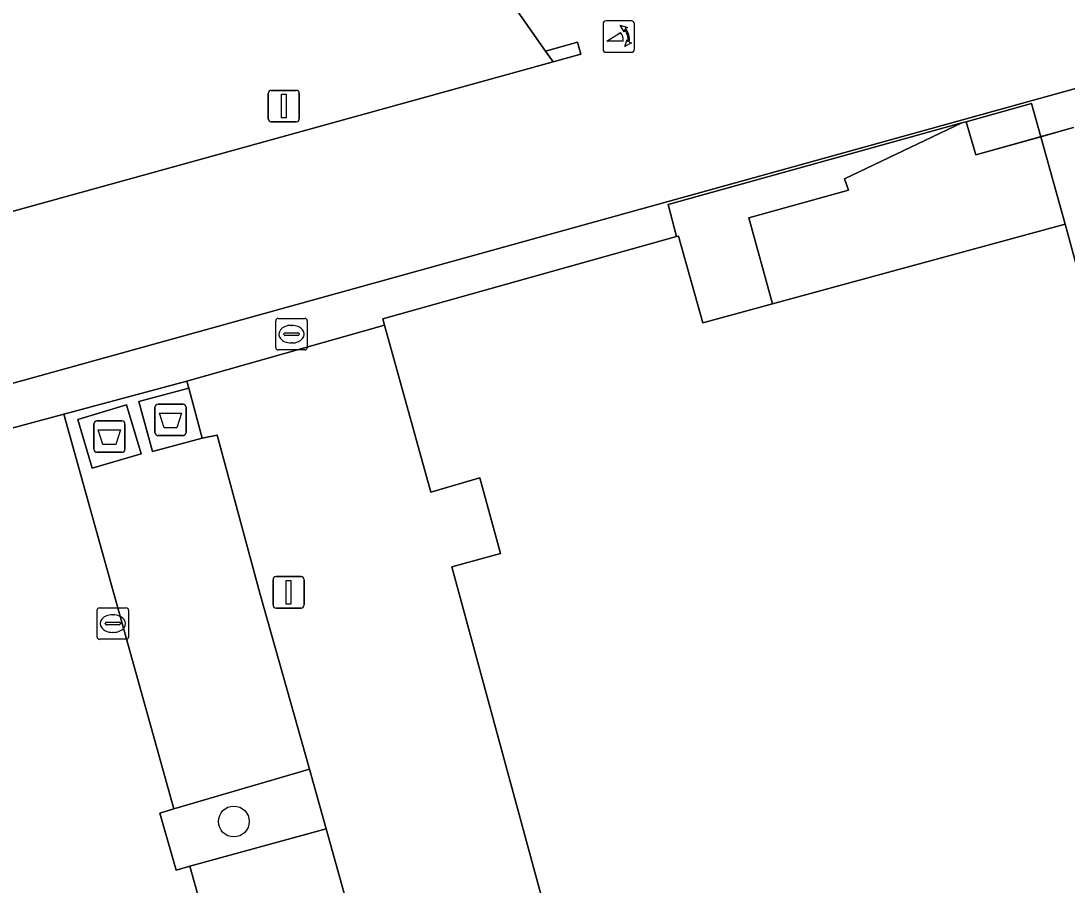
# Model space of a CAD drawing. Extents: x 159053 to 160042, y 380449 to 381423.
# Drawn here: x 159156.36 to 159189.59, y 381095.64 to 381123.1 of the extents above; entities that cross this region are included whole.
import ezdxf

# ---------------------------------------------------------------- set-up
doc = ezdxf.new("R2010")
doc.units = 0
for name, color, linetype in [('IMGEO_Afval_apart_plaats', 7, 'Continuous'), ('IMGEO_Boom', 7, 'Continuous'), ('IMGEO_Groenvoorziening', 7, 'Continuous'), ('IMGEO_Kolk', 7, 'Continuous'), ('IMGEO_Lichtmast', 7, 'Continuous'), ('IMGEO_Muur', 7, 'Continuous'), ('IMGEO_Pand', 7, 'Continuous'), ('IMGEO_Pand_overbouw', 7, 'Continuous'), ('IMGEO_Pand_vergunning_verleend', 7, 'Continuous'), ('IMGEO_Parkeervlak_open', 7, 'Continuous'), ('IMGEO_Poller', 7, 'Continuous'), ('IMGEO_Rijbaan_lokaal_open', 7, 'Continuous'), ('IMGEO_Voetpad_gesloten', 7, 'Continuous'), ('IMGEO_Voetpad_open', 7, 'Continuous')]:
    doc.layers.add(name, color=color, linetype=linetype)

msp = doc.modelspace()

# ---------------------------------------------------------------- linework, layer by layer
at = {"layer": 'IMGEO_Afval_apart_plaats'}
for p, q in [((159160.615, 381110.026), (159160.615, 381110.826)), ((159160.615, 381110.826), (159160.615, 381110.026)), ((159160.715, 381110.926), (159161.505, 381110.926)), ((159161.505, 381110.926), (159160.715, 381110.926)), ((159161.605, 381110.826), (159161.605, 381110.026)), ((159161.605, 381110.026), (159161.605, 381110.826)), ((159158.671, 381109.495), (159158.671, 381110.295)), ((159158.671, 381110.295), (159158.671, 381109.495)), ((159158.771, 381110.395), (159159.561, 381110.395)), ((159159.561, 381110.395), (159158.771, 381110.395)), ((159159.661, 381110.295), (159159.661, 381109.495)), ((159159.661, 381109.495), (159159.661, 381110.295)), ((159161.505, 381109.926), (159160.715, 381109.926)), ((159160.715, 381109.926), (159161.505, 381109.926)), ((159159.561, 381109.395), (159158.771, 381109.395)), ((159158.771, 381109.395), (159159.561, 381109.395))]:
    msp.add_line(p, q, dxfattribs=at)
for points in [[(159160.758, 381110.64), (159161.462, 381110.64), (159161.313, 381110.17), (159160.907, 381110.17), (159160.758, 381110.64)], [(159158.814, 381110.109), (159159.518, 381110.109), (159159.369, 381109.639), (159158.963, 381109.639), (159158.814, 381110.109)]]:
    msp.add_lwpolyline(points, dxfattribs=at)
for centre, start, end in [((159160.715, 381110.826), 90, 180), ((159160.715, 381110.826), 90, 180), ((159161.505, 381110.826), 0, 90), ((159161.505, 381110.826), 360, 90), ((159158.771, 381110.295), 90, 180), ((159158.771, 381110.295), 90, 180), ((159159.561, 381110.295), 0, 90), ((159159.561, 381110.295), 360, 90), ((159160.715, 381110.026), 180, 270), ((159160.715, 381110.026), 180, 270), ((159161.505, 381110.026), 270, 0), ((159161.505, 381110.026), 270, 0), ((159158.771, 381109.495), 180, 270), ((159158.771, 381109.495), 180, 270), ((159159.561, 381109.495), 270, 0), ((159159.561, 381109.495), 270, 0)]:
    msp.add_arc(centre, 0.1, start, end, dxfattribs=at)
at = {"layer": 'IMGEO_Boom'}
msp.add_circle((159163.121, 381097.663), 0.489, dxfattribs=at)
at = {"layer": 'IMGEO_Groenvoorziening'}
for points in [[(159173.017, 381122.146), (159169.622, 381127.006), (159158.252, 381123.901), (159154.58, 381125.969), (159142.499, 381121.107), (159142.126, 381120.957), (159144.125, 381113.742), (159173.26, 381121.799)], [(159166.056, 381097.431), (159165.524, 381099.331), (159161.218, 381098.066), (159160.767, 381097.933), (159161.287, 381096.118), (159161.727, 381096.239)]]:
    msp.add_lwpolyline(points, close=True, dxfattribs=at)
msp.add_lwpolyline([(159173.309, 381093.759), (159170.046, 381105.756), (159171.59, 381106.176), (159170.936, 381108.579), (159169.373, 381108.128), (159167.908, 381113.433), (159161.629, 381111.654), (159161.688, 381111.433), (159162.115, 381109.846), (159162.588, 381109.944), (159163.945, 381104.916), (159165.524, 381099.331), (159166.056, 381097.431), (159172.519, 381074.229)], dxfattribs=at)
at = {"layer": 'IMGEO_Kolk'}
for p, q in [((159164.452, 381112.723), (159164.452, 381113.575)), ((159164.527, 381113.649), (159165.379, 381113.649)), ((159164.94, 381113.429), (159164.965, 381113.429)), ((159165.453, 381113.575), (159165.453, 381112.723)), ((159164.711, 381113.143), (159164.711, 381113.155)), ((159165.149, 381113.106), (159164.751, 381113.106)), ((159164.754, 381113.192), (159165.152, 381113.192)), ((159165.195, 381113.155), (159165.195, 381113.143)), ((159164.963, 381112.869), (159164.938, 381112.869)), ((159165.379, 381112.649), (159164.527, 381112.649)), ((159158.851, 381104.452), (159159.703, 381104.452)), ((159158.776, 381103.526), (159158.776, 381104.378)), ((159159.264, 381104.232), (159159.289, 381104.232)), ((159159.777, 381104.378), (159159.777, 381103.526)), ((159159.035, 381103.946), (159159.035, 381103.958)), ((159159.473, 381103.909), (159159.075, 381103.909)), ((159159.078, 381103.995), (159159.476, 381103.995)), ((159159.519, 381103.958), (159159.519, 381103.946)), ((159159.703, 381103.452), (159158.851, 381103.452)), ((159159.287, 381103.672), (159159.262, 381103.672))]:
    msp.add_line(p, q, dxfattribs=at)
for points in [[(159164.452, 381112.723), (159164.452, 381113.575)], [(159164.527, 381113.649), (159165.379, 381113.649)], [(159165.453, 381113.575), (159165.453, 381112.723)], [(159165.379, 381112.649), (159164.527, 381112.649)], [(159158.851, 381104.452), (159159.703, 381104.452)], [(159158.776, 381103.526), (159158.776, 381104.378)], [(159159.777, 381104.378), (159159.777, 381103.526)], [(159159.703, 381103.452), (159158.851, 381103.452)]]:
    msp.add_lwpolyline(points, dxfattribs=at)
for centre, radius, start, end in [((159164.529, 381113.573), 0.0765, 91.552, 178.448), ((159164.529, 381113.573), 0.0765, 91.552, 178.448), ((159165.377, 381113.573), 0.0765, 1.552, 88.448), ((159165.377, 381113.573), 0.0765, 1.552, 88.448), ((159164.751, 381113.152), 0.0403, 85.8775, 175.7526), ((159164.748, 381113.142), 0.0366, 178.938, 274.7102), ((159165.152, 381113.149), 0.043, 264.8664, 352.4533), ((159165.156, 381113.154), 0.0386, 1.7309, 96.639), ((159164.529, 381112.725), 0.0765, 181.552, 268.448), ((159164.529, 381112.725), 0.0765, 181.552, 268.448), ((159165.377, 381112.725), 0.0765, 271.552, 358.448), ((159165.377, 381112.725), 0.0765, 271.552, 358.448), ((159158.853, 381104.376), 0.0765, 91.552, 178.448), ((159158.853, 381104.376), 0.0765, 91.552, 178.448), ((159159.701, 381104.376), 0.0765, 1.552, 88.448), ((159159.701, 381104.376), 0.0765, 1.552, 88.448), ((159159.075, 381103.955), 0.0403, 85.8775, 175.7526), ((159159.072, 381103.945), 0.0366, 178.938, 274.7102), ((159159.476, 381103.952), 0.043, 264.8664, 352.4533), ((159159.48, 381103.957), 0.0386, 1.7309, 96.639), ((159158.853, 381103.528), 0.0765, 181.552, 268.448), ((159158.853, 381103.528), 0.0765, 181.552, 268.448), ((159159.701, 381103.528), 0.0765, 271.552, 358.448), ((159159.701, 381103.528), 0.0765, 271.552, 358.448)]:
    msp.add_arc(centre, radius, start, end, dxfattribs=at)
for centre, major_axis, ratio, start_param, end_param in [((159164.939, 381113.149), (-0.387, 0.002), 0.722429, 4.712389, 7.853982), ((159164.964, 381113.149), (-0.39, 0.002), 0.717154, 1.570796, 4.712389), ((159159.263, 381103.952), (-0.387, 0.002), 0.722429, 4.712389, 7.853982), ((159159.288, 381103.952), (-0.39, 0.002), 0.717154, 1.570796, 4.712389)]:
    msp.add_ellipse(centre, major_axis=major_axis, ratio=ratio, start_param=start_param, end_param=end_param, dxfattribs=at)
at = {"layer": 'IMGEO_Lichtmast'}
for p, q in [((159164.209, 381119.995), (159164.209, 381120.795)), ((159164.209, 381120.795), (159164.209, 381119.995)), ((159164.309, 381120.895), (159165.099, 381120.895)), ((159165.099, 381120.895), (159164.309, 381120.895)), ((159165.199, 381120.795), (159165.199, 381119.995)), ((159165.199, 381119.995), (159165.199, 381120.795)), ((159165.099, 381119.895), (159164.309, 381119.895)), ((159164.309, 381119.895), (159165.099, 381119.895)), ((159164.465, 381105.446), (159165.255, 381105.446)), ((159165.255, 381105.446), (159164.465, 381105.446)), ((159164.365, 381104.546), (159164.365, 381105.346)), ((159164.365, 381105.346), (159164.365, 381104.546)), ((159165.355, 381105.346), (159165.355, 381104.546)), ((159165.355, 381104.546), (159165.355, 381105.346)), ((159165.255, 381104.446), (159164.465, 381104.446)), ((159164.465, 381104.446), (159165.255, 381104.446))]:
    msp.add_line(p, q, dxfattribs=at)
for points in [[(159164.629, 381120.77), (159164.779, 381120.77), (159164.779, 381120.02), (159164.629, 381120.02), (159164.629, 381120.77)], [(159164.785, 381105.321), (159164.935, 381105.321), (159164.935, 381104.571), (159164.785, 381104.571), (159164.785, 381105.321)]]:
    msp.add_lwpolyline(points, dxfattribs=at)
for centre, start, end in [((159164.309, 381120.795), 90, 180), ((159164.309, 381120.795), 90, 180), ((159165.099, 381120.795), 0, 90), ((159165.099, 381120.795), 360, 90), ((159164.309, 381119.995), 180, 270), ((159164.309, 381119.995), 180, 270), ((159165.099, 381119.995), 270, 0), ((159165.099, 381119.995), 270, 0), ((159164.465, 381105.346), 90, 180), ((159164.465, 381105.346), 90, 180), ((159165.255, 381105.346), 0, 90), ((159165.255, 381105.346), 360, 90), ((159164.465, 381104.546), 180, 270), ((159164.465, 381104.546), 180, 270), ((159165.255, 381104.546), 270, 0), ((159165.255, 381104.546), 270, 0)]:
    msp.add_arc(centre, 0.1, start, end, dxfattribs=at)
at = {"layer": 'IMGEO_Muur'}
msp.add_lwpolyline([(159173.26, 381121.799), (159174.138, 381122.041), (159174.032, 381122.427), (159173.017, 381122.146)], close=True, dxfattribs=at)
at = {"layer": 'IMGEO_Pand'}
msp.add_lwpolyline([(159192.15, 381107.026), (159189.526, 381116.649), (159180.236, 381114.116), (159178.014, 381113.512), (159177.241, 381116.266), (159177.182, 381116.249), (159167.853, 381113.632), (159167.908, 381113.433), (159169.373, 381108.128), (159170.936, 381108.579), (159171.59, 381106.176), (159170.046, 381105.756), (159173.309, 381093.759)], dxfattribs=at)
at = {"layer": 'IMGEO_Pand_overbouw'}
msp.add_lwpolyline([(159249.617, 381146.417), (159253.067, 381147.375), (159252.059, 381151.007), (159248.609, 381150.05), (159244.524, 381164.774), (159216.821, 381157.087), (159215.484, 381161.905), (159146.712, 381142.823), (159144.149, 381142.112), (159127.074, 381137.375), (159127.322, 381136.481), (159127.96, 381134.183), (159128.847, 381130.986), (159129.855, 381127.353), (159132.702, 381117.091), (159133.413, 381114.528), (159135.79, 381105.961), (159251.903, 381138.179)], close=True, dxfattribs=at)
msp.add_lwpolyline([(159189.794, 381119.711), (159186.687, 381118.848), (159186.38, 381119.901), (159186.248, 381119.864), (159182.519, 381118.08), (159182.644, 381117.726), (159179.481, 381116.848), (159180.236, 381114.116), (159189.526, 381116.649), (159192.15, 381107.026)], dxfattribs=at)
at = {"layer": 'IMGEO_Pand_vergunning_verleend'}
msp.add_lwpolyline([(159251.903, 381138.179), (159135.79, 381105.961), (159133.413, 381114.528), (159130.137, 381113.619), (159129.426, 381116.182), (159132.702, 381117.091), (159129.855, 381127.353), (159126.405, 381126.396), (159125.397, 381130.029), (159128.847, 381130.986), (159127.074, 381137.375), (159144.149, 381142.112), (159143.24, 381145.388), (159145.803, 381146.1), (159146.712, 381142.823), (159215.484, 381161.905), (159216.821, 381157.087), (159244.524, 381164.774), (159248.609, 381150.05), (159252.059, 381151.007), (159253.067, 381147.375), (159249.617, 381146.417)], close=True, dxfattribs=at)
at = {"layer": 'IMGEO_Parkeervlak_open'}
for points in [[(159161.688, 381111.433), (159161.629, 381111.654), (159157.722, 381110.605), (159161.218, 381098.066), (159165.524, 381099.331), (159163.945, 381104.916), (159162.588, 381109.944), (159162.115, 381109.846), (159160.533, 381109.419), (159160.105, 381111.006)], [(159160.172, 381109.351), (159158.619, 381108.891), (159158.16, 381110.44), (159159.713, 381110.9)], [(159172.519, 381074.229), (159166.056, 381097.431), (159161.727, 381096.239), (159168.201, 381073.015)]]:
    msp.add_lwpolyline(points, close=True, dxfattribs=at)
at = {"layer": 'IMGEO_Poller'}
for p, q in [((159175.751, 381123.102), (159174.943, 381123.102)), ((159175.751, 381123.102), (159174.943, 381123.102)), ((159174.849, 381123.007), (159174.849, 381122.2)), ((159174.849, 381123.007), (159174.849, 381122.2)), ((159175.845, 381122.2), (159175.845, 381123.007)), ((159175.845, 381122.2), (159175.845, 381123.007)), ((159174.943, 381122.105), (159175.751, 381122.105)), ((159174.943, 381122.105), (159175.751, 381122.105))]:
    msp.add_line(p, q, dxfattribs=at)
for points in [[(159175.484, 381122.458), (159174.971, 381122.458), (159175.401, 381122.733)], [(159175.528, 381122.831), (159175.516, 381122.758), (159175.391, 381122.963)], [(159175.391, 381122.963), (159175.622, 381122.897), (159175.551, 381122.865)], [(159175.544, 381122.286), (159175.61, 381122.517), (159175.64, 381122.449)], [(159175.676, 381122.422), (159175.748, 381122.411), (159175.544, 381122.286)]]:
    msp.add_lwpolyline(points, dxfattribs=at)
for centre, radius, start, end in [((159174.943, 381123.007), 0.0946, 90, 180), ((159174.943, 381123.007), 0.0946, 90, 180), ((159175.751, 381123.007), 0.0946, 0, 90), ((159175.751, 381123.007), 0.0946, 0, 90), ((159175.156, 381122.508), 0.332, 351.3247, 42.4854), ((159175.17, 381122.518), 0.476, 351.7527, 41.1691), ((159175.17, 381122.518), 0.516, 349.3569, 42.2912), ((159174.943, 381122.2), 0.0946, 180, 270), ((159174.943, 381122.2), 0.0946, 180, 270), ((159175.751, 381122.2), 0.0946, 270, 0), ((159175.751, 381122.2), 0.0946, 270, 0)]:
    msp.add_arc(centre, radius, start, end, dxfattribs=at)
at = {"layer": 'IMGEO_Rijbaan_lokaal_open'}
msp.add_lwpolyline([(159173.017, 381122.146), (159174.032, 381122.427), (159174.138, 381122.041), (159173.26, 381121.799), (159144.125, 381113.742), (159142.126, 381120.957), (159141.872, 381121.873), (159142.257, 381121.98), (159142.499, 381121.107), (159154.58, 381125.969), (159158.252, 381123.901), (159169.622, 381127.006)], close=True, dxfattribs=at)
for points in [[(159150.869, 381108.764), (159157.722, 381110.605), (159161.629, 381111.654), (159167.908, 381113.433), (159167.853, 381113.632), (159177.182, 381116.249), (159176.918, 381117.272), (159186.248, 381119.864), (159186.38, 381119.901), (159188.459, 381120.478), (159188.753, 381119.422), (159189.794, 381119.711)], [(159179.262, 381033.338), (159173.121, 381055.365), (159172.582, 381055.215), (159172.093, 381057.074), (159172.605, 381057.218), (159168.712, 381071.182), (159168.205, 381071.043), (159167.688, 381072.871), (159168.201, 381073.015), (159161.727, 381096.239), (159161.287, 381096.118), (159160.767, 381097.933), (159161.218, 381098.066), (159157.722, 381110.605), (159150.869, 381108.764), (159155.489, 381092.243), (159156.07, 381092.409), (159156.548, 381090.509), (159156.014, 381090.366), (159164.476, 381060.108), (159164.972, 381060.247), (159165.476, 381058.442), (159164.98, 381058.304), (159170.213, 381039.591)]]:
    msp.add_lwpolyline(points, dxfattribs=at)
at = {"layer": 'IMGEO_Voetpad_gesloten'}
for points in [[(159161.688, 381111.433), (159160.105, 381111.006), (159160.533, 381109.419), (159162.115, 381109.846)], [(159159.713, 381110.9), (159158.16, 381110.44), (159158.619, 381108.891), (159160.172, 381109.351)]]:
    msp.add_lwpolyline(points, close=True, dxfattribs=at)
at = {"layer": 'IMGEO_Voetpad_open'}
for points in [[(159188.753, 381119.422), (159188.459, 381120.478), (159186.38, 381119.901), (159186.687, 381118.848)], [(159177.241, 381116.266), (159178.014, 381113.512), (159180.236, 381114.116), (159179.481, 381116.848), (159182.644, 381117.726), (159182.519, 381118.08), (159186.248, 381119.864), (159176.918, 381117.272), (159177.182, 381116.249)], [(159186.687, 381118.848), (159186.38, 381119.901), (159186.248, 381119.864), (159182.519, 381118.08), (159182.644, 381117.726), (159179.481, 381116.848), (159180.236, 381114.116), (159189.526, 381116.649), (159188.753, 381119.422)]]:
    msp.add_lwpolyline(points, close=True, dxfattribs=at)
msp.add_lwpolyline([(159189.794, 381119.711), (159188.753, 381119.422), (159189.526, 381116.649), (159192.15, 381107.026)], dxfattribs=at)

doc.saveas('drawing.dxf')
